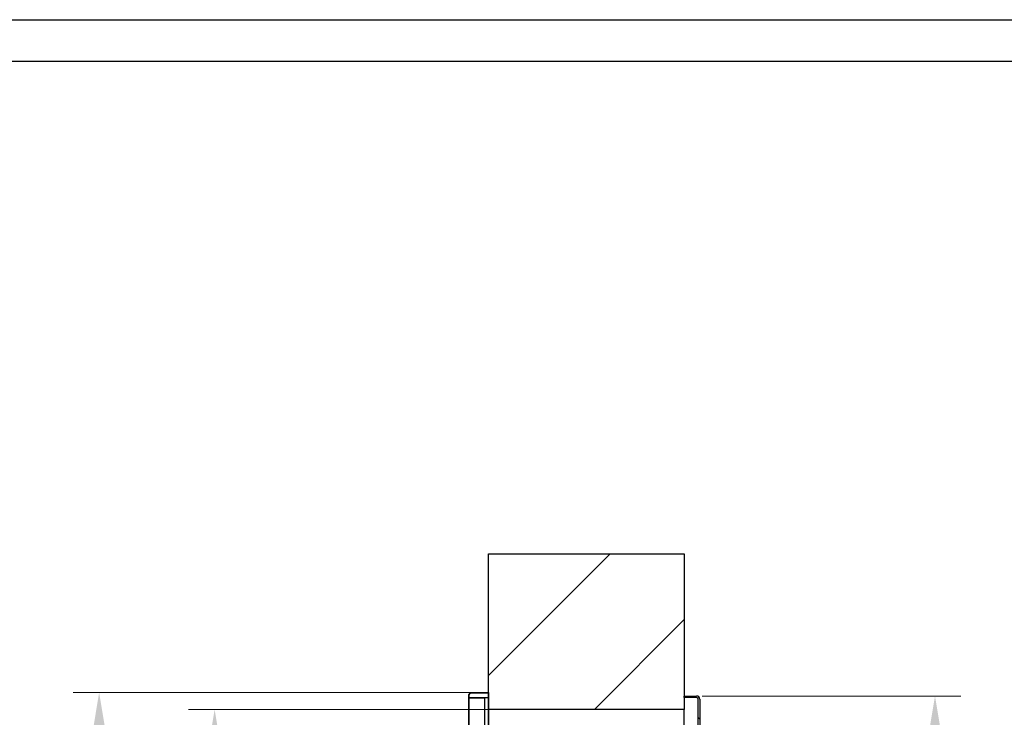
# Model space of a CAD drawing. Header units: millimetres. Extents: x -8500 to 4200, y 0 to 5940.
# Tile 288 of 290: x 1490 to 2438, y 5269 to 5940. Entities that reach past the tile are written whole.
import ezdxf

# ---------------------------------------------------------------- set-up
doc = ezdxf.new("R2010")
doc.units = ezdxf.units.MM
doc.layers.get('Defpoints').update_dxf_attribs({"color": 250})
for name, color, linetype in [('1', 250, 'Continuous'), ('152', 250, 'Continuous'), ('256', 250, 'Continuous')]:
    doc.layers.add(name, color=color, linetype=linetype)
doc.styles.add('Times New Roman', font='times.ttf')
doc.dimstyles.get("Standard").update_dxf_attribs({"dimtxt": 0.18, "dimasz": 0.18, "dimexe": 0.18, "dimexo": 0.0625, "dimgap": 0.09, "dimtad": 0, "dimtih": 1, "dimtoh": 1, "dimdec": 4, "dimzin": 0, "dimdsep": 46, "dimtxsty": 'Standard', "dimcen": 0.09, "dimadec": 0, "dimazin": 0, "dimtfac": 1, "dimtdec": 4, "dimtofl": 0, "dimtmove": 0, "dimatfit": 3, "dimfxl": 1, "dimtolj": 1, "dimtzin": 0, "dimarcsym": 0})

# ---------------------------------------------------------------- blocks, each defined once
blk = doc.blocks.new('_U3')
at = {"layer": '1', "linetype": 'Continuous', "lineweight": 13, "transparency": 16777216}
for p, q in [((2002.66, 5276.05), (1652.72, 5276.05)), ((1677.72, 5226.05), (1677.72, 3256.05)), ((2002.54, 3206.05), (1652.72, 3206.05))]:
    blk.add_line(p, q, dxfattribs=at)
at = {"layer": '1', "linetype": 'Continuous', "lineweight": 70, "transparency": 16777216}
for points in [[(1669.38, 5226.05), (1686.05, 5226.05), (1677.72, 5276.05)], [(1669.38, 3256.05), (1686.05, 3256.05), (1677.72, 3206.05)]]:
    blk.add_solid(points, dxfattribs=at)
at = {"layer": 'Defpoints', "color": 0, "linetype": 'Continuous', "lineweight": 70, "transparency": 16777216}
for p in [(2014.66, 5276.05), (1677.72, 3206.05), (2014.54, 3206.05)]:
    blk.add_point(p, dxfattribs=at)
at = {"layer": '1', "linetype": 'Continuous', "lineweight": -3, "transparency": 16777216, "insert": (1616.91, 4206.49), "char_height": 40, "attachment_point": 1, "rotation": 90, "style": 'Times New Roman'}
blk.add_mtext('\\A1;Ho', dxfattribs=at)
blk = doc.blocks.new('_U7')
at = {"layer": '1', "linetype": 'Continuous', "lineweight": 13, "transparency": 16777216}
for p, q in [((2146.92, 5289.05), (2396, 5289.05)), ((2371, 5239.05), (2371, 3256.05)), ((2153.61, 3206.05), (2396, 3206.05))]:
    blk.add_line(p, q, dxfattribs=at)
at = {"layer": '1', "linetype": 'Continuous', "lineweight": 70, "transparency": 16777216}
for points in [[(2362.66, 5239.05), (2379.33, 5239.05), (2371, 5289.05)], [(2362.66, 3256.05), (2379.33, 3256.05), (2371, 3206.05)]]:
    blk.add_solid(points, dxfattribs=at)
at = {"layer": 'Defpoints', "color": 0, "linetype": 'Continuous', "lineweight": 70, "transparency": 16777216}
for p in [(2134.92, 5289.05), (2141.61, 3206.05), (2371, 3206.05)]:
    blk.add_point(p, dxfattribs=at)
at = {"layer": '1', "linetype": 'Continuous', "lineweight": -3, "transparency": 16777216, "insert": (2311, 4194.96), "char_height": 40, "attachment_point": 1, "rotation": 90, "style": 'Times New Roman'}
blk.add_mtext('\\A1;Hz1', dxfattribs=at)
blk = doc.blocks.new('*D18')
at = {"layer": '1', "linetype": 'Continuous', "lineweight": 13, "transparency": 16777216}
for p, q in [((1924.38, 5292.35), (1541.6, 5292.35)), ((1566.6, 5242.35), (1566.6, 3256.05)), ((1935.16, 3206.05), (1541.6, 3206.05))]:
    blk.add_line(p, q, dxfattribs=at)
at = {"layer": '1', "linetype": 'Continuous', "lineweight": 70, "transparency": 16777216}
for points in [[(1558.27, 5242.35), (1574.94, 5242.35), (1566.6, 5292.35)], [(1558.27, 3256.05), (1574.94, 3256.05), (1566.6, 3206.05)]]:
    blk.add_solid(points, dxfattribs=at)
at = {"layer": 'Defpoints', "color": 0, "linetype": 'Continuous', "lineweight": 70, "transparency": 16777216}
for p in [(1936.38, 5292.35), (1566.6, 3206.05), (1947.16, 3206.05)]:
    blk.add_point(p, dxfattribs=at)
at = {"layer": '1', "linetype": 'Continuous', "lineweight": -3, "transparency": 16777216, "insert": (1506.6, 4192.58), "char_height": 40, "attachment_point": 1, "rotation": 90, "style": 'Times New Roman'}
blk.add_mtext('\\A1;Hz2', dxfattribs=at)

msp = doc.modelspace()

# ---------------------------------------------------------------- hatches: boundary and pattern name
at = {"layer": '152', "linetype": 'Continuous', "lineweight": -3}
h = msp.add_hatch(dxfattribs=at)
h.set_pattern_fill('ANSI31', color=256, scale=30, angle=-2e-14, style=0)
h.paths.add_polyline_path([(2129.69, 5276.05), (1941.29, 5276.05), (1941.29, 5426.05), (2129.69, 5426.05)], flags=0)
h = msp.add_hatch(dxfattribs=at)
h.set_pattern_fill('ANSI31', color=256, scale=30, angle=89.954, style=0)
edge = h.paths.add_edge_path(flags=0)
edge.add_arc((2141.61, 5285.97), 3.08, 0, 90, ccw=False)
edge.add_line((2144.69, 5285.97), (2144.69, 5237.13))
edge.add_arc((2141.61, 5237.13), 3.08, 270, 360, ccw=False)
edge.add_line((2141.61, 5234.05), (2101.27, 5234.05))
edge.add_arc((2101.27, 5232.47), 1.58, 90, 180)
edge.add_line((2099.69, 5232.47), (2099.69, 5224.52))
edge.add_arc((2101.27, 5224.52), 1.58, 180, 275)
edge.add_line((2101.41, 5222.94), (2108.25, 5223.54))
edge.add_arc((2108.44, 5221.3), 2.25, -90, 95, ccw=False)
edge.add_line((2108.44, 5219.05), (2068.77, 5219.05))
edge.add_arc((2068.77, 5222.13), 3.08, 180, 270, ccw=False)
edge.add_line((2065.69, 5222.13), (2065.69, 5232.47))
edge.add_arc((2064.11, 5232.47), 1.58, 0, 90)
edge.add_line((2064.11, 5234.05), (2038.77, 5234.05))
edge.add_arc((2038.77, 5237.13), 3.08, 180, 270, ccw=False)
edge.add_line((2035.69, 5237.13), (2035.69, 5257.97))
edge.add_arc((2038.77, 5257.97), 3.08, 90, 180, ccw=False)
edge.add_line((2038.77, 5261.05), (2045.69, 5261.05))
edge.add_line((2045.69, 5261.05), (2045.69, 5259.55))
edge.add_line((2045.69, 5259.55), (2038.77, 5259.55))
edge.add_arc((2038.77, 5257.97), 1.58, 90, 180)
edge.add_line((2037.19, 5257.97), (2037.19, 5237.13))
edge.add_arc((2038.77, 5237.13), 1.58, 180, 270)
edge.add_line((2038.77, 5235.55), (2064.11, 5235.55))
edge.add_arc((2064.11, 5232.47), 3.08, 0, 90, ccw=False)
edge.add_line((2067.19, 5232.47), (2067.19, 5222.13))
edge.add_arc((2068.77, 5222.13), 1.58, 180, 270)
edge.add_line((2068.77, 5220.55), (2108.44, 5220.55))
edge.add_arc((2108.44, 5221.3), 0.75, 270, 455)
edge.add_line((2108.38, 5222.05), (2101.54, 5221.45))
edge.add_arc((2101.27, 5224.52), 3.08, 180, 275, ccw=False)
edge.add_line((2098.19, 5224.52), (2098.19, 5232.47))
edge.add_arc((2101.27, 5232.47), 3.08, 90, 180, ccw=False)
edge.add_line((2101.27, 5235.55), (2141.61, 5235.55))
edge.add_arc((2141.61, 5237.13), 1.58, 270, 360)
edge.add_line((2143.19, 5237.13), (2143.19, 5285.97))
edge.add_arc((2141.61, 5285.97), 1.58, 0, 90)
edge.add_line((2141.61, 5287.55), (2129.69, 5287.55))
edge.add_line((2129.69, 5287.55), (2129.69, 5289.05))
edge.add_line((2129.69, 5289.05), (2141.61, 5289.05))

# ---------------------------------------------------------------- linework, layer by layer
for p, q in [((1941.29, 5426.05), (2129.69, 5426.05)), ((1941.29, 5276.05), (1941.29, 5426.05)), ((2129.69, 5426.05), (2129.69, 5276.05)), ((1922.24, 5235.2), (1922.24, 5289.2)), ((1922.39, 5287.2), (1922.39, 5289.2)), ((1922.39, 5289.2), (1922.39, 5235.2)), ((1925.39, 5292.35), (1941.24, 5292.35)), ((1925.39, 5292.2), (1941.24, 5292.2)), ((1941.24, 5292.2), (1925.39, 5292.2)), ((1941.24, 5292.35), (1941.24, 5292.2)), ((1941.24, 5292.2), (1941.24, 5287.2)), ((2129.69, 5289.05), (2141.61, 5289.05)), ((2129.69, 5287.55), (2129.69, 5289.05)), ((2141.61, 5287.55), (2129.69, 5287.55)), ((1941.24, 5287.2), (1922.39, 5287.2)), ((1922.39, 5237.2), (1922.39, 5287.2)), ((1922.39, 5287.2), (1937.39, 5287.2)), ((1937.39, 5287.2), (1937.39, 5237.2)), ((1941.24, 5287.2), (1941.24, 5242.2)), ((2143.19, 5237.13), (2143.19, 5285.97)), ((2144.69, 5285.97), (2144.69, 5237.13)), ((2129.69, 5276.05), (1941.29, 5276.05)), ((1941.29, 5242.19), (1941.29, 5276.05)), ((2129.69, 5235.52), (2129.69, 5276.05))]:
    msp.add_line(p, q, dxfattribs=at)
for radius in [3.08, 1.58]:
    msp.add_arc((2141.61, 5285.97), radius, 0, 90, dxfattribs=at)
for points, knots in [([(1922.24, 5289.2), (1922.24, 5289.3), (1922.25, 5289.51), (1922.28, 5289.72), (1922.31, 5289.87), (1922.32, 5289.92), (1922.35, 5290.02), (1922.36, 5290.07), (1922.41, 5290.22), (1922.48, 5290.41), (1922.57, 5290.6), (1922.64, 5290.73), (1922.66, 5290.78), (1922.7, 5290.84), (1922.72, 5290.87), (1922.75, 5290.91), (1922.76, 5290.93), (1922.83, 5291.04), (1922.96, 5291.2), (1923.16, 5291.43), (1923.31, 5291.57), (1923.41, 5291.65), (1923.44, 5291.67), (1923.48, 5291.7), (1923.54, 5291.75), (1923.6, 5291.79), (1923.73, 5291.88), (1923.91, 5291.98), (1924.09, 5292.07), (1924.23, 5292.13), (1924.28, 5292.15), (1924.36, 5292.18), (1924.38, 5292.18), (1924.43, 5292.2), (1924.45, 5292.21), (1924.58, 5292.24), (1924.78, 5292.29), (1924.98, 5292.32), (1925.19, 5292.35), (1925.29, 5292.35), (1925.39, 5292.35)], [0, 0, 0, 0, 0.0625, 0.125, 0.125, 0.15625, 0.15625, 0.1875, 0.1875, 0.25, 0.3125, 0.3125, 0.34375, 0.34375, 0.359375, 0.359375, 0.375, 0.375, 0.4375, 0.5, 0.5625, 0.5625, 0.578125, 0.578125, 0.59375, 0.625, 0.625, 0.6875, 0.75, 0.75, 0.78125, 0.78125, 0.796875, 0.796875, 0.8125, 0.8125, 0.875, 0.9375, 0.9375, 1, 1, 1, 1]), ([(1922.39, 5289.2), (1922.39, 5289.3), (1922.4, 5289.5), (1922.43, 5289.69), (1922.46, 5289.84), (1922.47, 5289.88), (1922.5, 5289.98), (1922.51, 5290.03), (1922.55, 5290.17), (1922.62, 5290.35), (1922.7, 5290.53), (1922.77, 5290.66), (1922.79, 5290.7), (1922.83, 5290.77), (1922.85, 5290.79), (1922.87, 5290.83), (1922.89, 5290.85), (1922.95, 5290.95), (1923.07, 5291.11), (1923.27, 5291.33), (1923.41, 5291.46), (1923.51, 5291.54), (1923.53, 5291.55), (1923.57, 5291.58), (1923.63, 5291.63), (1923.69, 5291.67), (1923.81, 5291.75), (1923.98, 5291.85), (1924.15, 5291.93), (1924.29, 5291.99), (1924.34, 5292.01), (1924.41, 5292.03), (1924.43, 5292.04), (1924.48, 5292.06), (1924.5, 5292.06), (1924.62, 5292.1), (1924.81, 5292.15), (1925, 5292.18), (1925.19, 5292.2), (1925.29, 5292.2), (1925.39, 5292.2)], [0, 0, 0, 0, 0.0625, 0.125, 0.125, 0.15625, 0.15625, 0.1875, 0.1875, 0.25, 0.3125, 0.3125, 0.34375, 0.34375, 0.359375, 0.359375, 0.375, 0.375, 0.4375, 0.5, 0.5625, 0.5625, 0.578125, 0.578125, 0.59375, 0.625, 0.625, 0.6875, 0.75, 0.75, 0.78125, 0.78125, 0.796875, 0.796875, 0.8125, 0.8125, 0.875, 0.9375, 0.9375, 1, 1, 1, 1]), ([(1925.39, 5292.2), (1925.29, 5292.2), (1925.19, 5292.2), (1925, 5292.18), (1924.81, 5292.15), (1924.62, 5292.1), (1924.5, 5292.06), (1924.48, 5292.06), (1924.43, 5292.04), (1924.41, 5292.03), (1924.34, 5292.01), (1924.29, 5291.99), (1924.15, 5291.93), (1923.98, 5291.85), (1923.81, 5291.75), (1923.69, 5291.67), (1923.63, 5291.63), (1923.57, 5291.58), (1923.53, 5291.55), (1923.51, 5291.54), (1923.41, 5291.46), (1923.27, 5291.33), (1923.07, 5291.11), (1922.95, 5290.95), (1922.89, 5290.85), (1922.87, 5290.83), (1922.85, 5290.79), (1922.83, 5290.77), (1922.79, 5290.7), (1922.77, 5290.66), (1922.7, 5290.53), (1922.62, 5290.35), (1922.55, 5290.17), (1922.51, 5290.03), (1922.5, 5289.98), (1922.47, 5289.88), (1922.46, 5289.84), (1922.43, 5289.69), (1922.4, 5289.5), (1922.39, 5289.3), (1922.39, 5289.2)], [0, 0, 0, 0, 0.0625, 0.0625, 0.125, 0.1875, 0.1875, 0.203125, 0.203125, 0.21875, 0.21875, 0.25, 0.25, 0.3125, 0.375, 0.375, 0.40625, 0.421875, 0.421875, 0.4375, 0.4375, 0.5, 0.5625, 0.625, 0.625, 0.640625, 0.640625, 0.65625, 0.65625, 0.6875, 0.6875, 0.75, 0.8125, 0.8125, 0.84375, 0.84375, 0.875, 0.875, 0.9375, 1, 1, 1, 1])]:
    msp.add_open_spline(points, degree=3, knots=knots, dxfattribs=at)
at = {"layer": '256', "linetype": 'Continuous', "lineweight": -3}
for p, q in [((0, 5940), (4200, 5940)), ((40, 5900), (4160, 5900))]:
    msp.add_line(p, q, dxfattribs=at)

# ---------------------------------------------------------------- dimensions: what is measured, and where the dimension line sits
at = {"layer": '1', "linetype": 'Continuous', "lineweight": -3}
for base, p1, p2, text, override, picture, middle in [((1566.6, 3206.05), (1936.38, 5292.35), (1947.16, 3206.05), 'Hz2', {"dimscale": 20, "dimtxt": 2, "dimasz": 2.5, "dimexe": 1.25, "dimexo": 0.6, "dimgap": 1, "dimtad": 1, "dimtih": 0, "dimtoh": 0, "dimdec": 1, "dimlfac": 1, "dimzin": 8, "dimdsep": 44, "dimlunit": 2, "dimpost": '', "dimtxsty": 'Times New Roman', "dimsah": 1, "dimse1": 0, "dimse2": 0, "dimsd1": 0, "dimsd2": 0, "dimclrd": 256, "dimclre": 256, "dimclrt": 256, "dimtol": 0, "dimtm": -0.1, "dimtfac": 1, "dimtdec": 2, "dimtofl": 1, "dimtmove": 0, "dimtzin": 8, "dimlwd": 13, "dimlwe": 13}, '*D18', (1566.6, 4240.05)), ((2371, 3206.05), (2134.92, 5289.05), (2141.61, 3206.05), 'Hz1', {"dimscale": 20, "dimtxt": 2, "dimasz": 2.5, "dimexe": 1.25, "dimexo": 0.6, "dimgap": 1, "dimtad": 1, "dimtih": 0, "dimtoh": 0, "dimdec": 1, "dimlfac": 1, "dimzin": 8, "dimdsep": 44, "dimlunit": 2, "dimpost": '', "dimtxsty": 'Times New Roman', "dimsah": 1, "dimse1": 0, "dimse2": 0, "dimsd1": 0, "dimsd2": 0, "dimclrd": 256, "dimclre": 256, "dimclrt": 256, "dimtol": 0, "dimtm": -0.1, "dimtfac": 1, "dimtdec": 2, "dimtofl": 1, "dimtmove": 0, "dimtzin": 8, "dimlwd": 13, "dimlwe": 13}, '_U7', (2371, 4240.05)), ((1677.72, 3206.05), (2014.66, 5276.05), (2014.54, 3206.05), 'Ho', {"dimscale": 20, "dimtxt": 2, "dimasz": 2.5, "dimexe": 1.25, "dimexo": 0.6, "dimgap": 1, "dimtad": 1, "dimtih": 0, "dimtoh": 0, "dimdec": 1, "dimzin": 8, "dimdsep": 44, "dimtxsty": 'Times New Roman', "dimsah": 1, "dimclrd": 256, "dimclre": 256, "dimclrt": 256, "dimtm": -0.1, "dimtdec": 2, "dimtofl": 1, "dimtzin": 8, "dimlwd": 13, "dimlwe": 13}, '_U3', (1677.72, 4241.05))]:
    dim = msp.add_linear_dim(base=base, p1=p1, p2=p2, angle=90, text=text, dimstyle='Standard', override=override, dxfattribs=at)
    dim.commit()
    dim.dimension.update_dxf_attribs({"geometry": picture, "text_midpoint": middle, "dimtype": 160})

doc.saveas('drawing.dxf')
